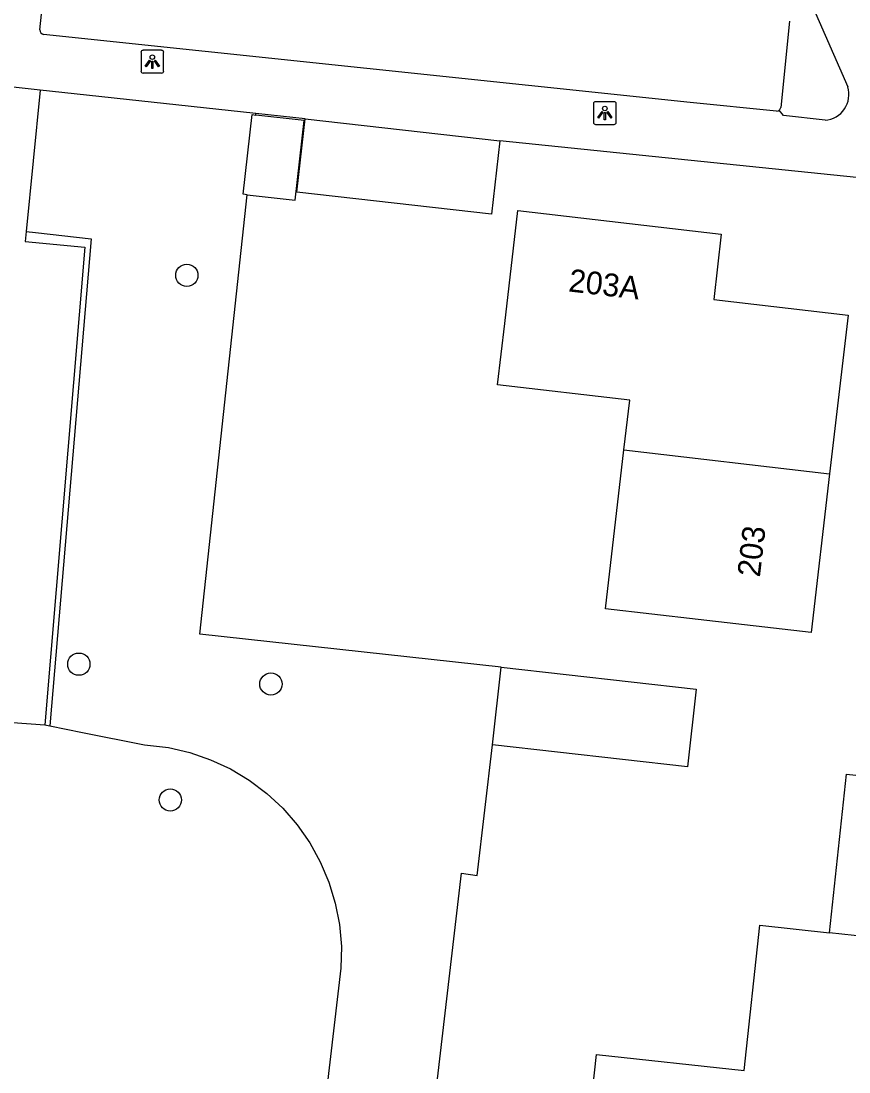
# Model space of a CAD drawing. Extents: x 162026 to 163499, y 387297 to 388169.
# Drawn here: x 162146.24 to 162182.63, y 387700.82 to 387747.01 of the extents above; entities that cross this region are included whole.
import ezdxf

# ---------------------------------------------------------------- set-up
doc = ezdxf.new("R2010")
doc.units = 0
for name, color, linetype in [('IMGEO_Boom', 7, 'Continuous'), ('IMGEO_Groenvoorziening', 7, 'Continuous'), ('IMGEO_Haag', 7, 'Continuous'), ('IMGEO_Lichtpunt', 7, 'Continuous'), ('IMGEO_Pand', 7, 'Continuous'), ('IMGEO_Pand_nummerreeks', 7, 'Continuous'), ('IMGEO_Parkeervlak_open', 7, 'Continuous'), ('IMGEO_Voetpad_open', 7, 'Continuous')]:
    doc.layers.add(name, color=color, linetype=linetype)

msp = doc.modelspace()

# ---------------------------------------------------------------- linework, layer by layer
at = {"layer": 'IMGEO_Boom'}
for centre in [(162153.527, 387735.834), (162148.78, 387718.744), (162157.222, 387717.87), (162152.802, 387712.779)]:
    msp.add_circle(centre, 0.489, dxfattribs=at)
at = {"layer": 'IMGEO_Groenvoorziening'}
for points in [[(162156.558, 387742.875), (162156.565, 387742.938)], [(162167.342, 387718.615), (162154.1, 387720.065), (162156.181, 387739.376)], [(162147.51, 387716.031), (162148.945, 387715.744), (162151.671, 387715.2), (162152.726, 387715.076), (162153.664, 387714.86), (162154.574, 387714.547), (162155.446, 387714.141), (162156.271, 387713.645), (162157.04, 387713.066), (162157.744, 387712.41), (162158.375, 387711.684), (162158.927, 387710.896), (162159.394, 387710.054), (162159.77, 387709.169), (162160.052, 387708.248), (162160.236, 387707.304), (162160.32, 387706.345), (162160.303, 387705.383), (162157.746, 387683.61), (162158.227, 387681.171)], [(162171.154, 387698.087), (162164.333, 387698.759), (162165.595, 387709.554), (162166.286, 387709.462), (162166.956, 387715.2)]]:
    msp.add_lwpolyline(points, dxfattribs=at)
at = {"layer": 'IMGEO_Haag'}
for points in [[(162146.463, 387737.761), (162146.879, 387737.716), (162149.329, 387737.439), (162147.51, 387716.031)], [(162147.281, 387716.083), (162147.51, 387716.031)]]:
    msp.add_lwpolyline(points, dxfattribs=at)
at = {"layer": 'IMGEO_Lichtpunt'}
for p, q in [((162151.513, 387745.624), (162151.513, 387744.817)), ((162151.513, 387745.624), (162151.513, 387744.817)), ((162152.415, 387745.719), (162151.607, 387745.719)), ((162152.415, 387745.719), (162151.607, 387745.719)), ((162152.509, 387744.817), (162152.509, 387745.624)), ((162152.509, 387744.817), (162152.509, 387745.624)), ((162151.607, 387744.723), (162152.415, 387744.723)), ((162151.607, 387744.723), (162152.415, 387744.723)), ((162171.401, 387743.368), (162171.401, 387742.561)), ((162171.401, 387743.368), (162171.401, 387742.561)), ((162172.303, 387743.463), (162171.495, 387743.463)), ((162172.303, 387743.463), (162171.495, 387743.463)), ((162172.397, 387742.561), (162172.397, 387743.368)), ((162172.397, 387742.561), (162172.397, 387743.368)), ((162171.495, 387742.467), (162172.303, 387742.467)), ((162171.495, 387742.467), (162172.303, 387742.467))]:
    msp.add_line(p, q, dxfattribs=at)
for points in [[(162151.887, 387745.288), (162151.926, 387745.26), (162151.738, 387744.998), (162151.7, 387745.025), (162151.887, 387745.288)], [(162151.989, 387745.24), (162152.036, 387745.24), (162152.036, 387744.918), (162151.989, 387744.918), (162151.989, 387745.24)], [(162152.099, 387745.26), (162152.137, 387745.287), (162152.324, 387745.025), (162152.285, 387744.997), (162152.099, 387745.26)], [(162171.775, 387743.032), (162171.814, 387743.004), (162171.626, 387742.742), (162171.588, 387742.769), (162171.775, 387743.032)], [(162171.877, 387742.984), (162171.924, 387742.984), (162171.924, 387742.662), (162171.877, 387742.662), (162171.877, 387742.984)], [(162171.987, 387743.004), (162172.025, 387743.031), (162172.212, 387742.769), (162172.173, 387742.741), (162171.987, 387743.004)]]:
    msp.add_lwpolyline(points, dxfattribs=at)
for centre in [(162152.012, 387745.422), (162171.9, 387743.166)]:
    msp.add_circle(centre, 0.0994, dxfattribs=at)
for centre, start, end in [((162151.607, 387745.624), 90, 180), ((162151.607, 387745.624), 90, 180), ((162152.415, 387745.624), 0, 90), ((162152.415, 387745.624), 0, 90), ((162151.607, 387744.817), 180, 270), ((162151.607, 387744.817), 180, 270), ((162152.415, 387744.817), 270, 0), ((162152.415, 387744.817), 270, 360), ((162171.495, 387743.368), 90, 180), ((162171.495, 387743.368), 90, 180), ((162172.303, 387743.368), 0, 90), ((162172.303, 387743.368), 0, 90), ((162171.495, 387742.561), 180, 270), ((162171.495, 387742.561), 180, 270), ((162172.303, 387742.561), 270, 0), ((162172.303, 387742.561), 270, 360)]:
    msp.add_arc(centre, 0.0946, start, end, dxfattribs=at)
at = {"layer": 'IMGEO_Pand'}
for points in [[(162156.181, 387739.376), (162155.998, 387739.397), (162156.393, 387742.894), (162156.558, 387742.875)], [(162156.181, 387739.376), (162158.288, 387739.138), (162158.683, 387742.635), (162156.558, 387742.875)], [(162167.28, 387741.736), (162166.917, 387738.524), (162158.361, 387739.491), (162158.724, 387742.703)], [(162158.724, 387742.703), (162167.28, 387741.736)], [(162172.739, 387728.157), (162172.993, 387730.346), (162167.185, 387731.02), (162167.498, 387733.719), (162168.074, 387738.685), (162177.018, 387737.647), (162176.684, 387734.77), (162182.588, 387734.085), (162181.779, 387727.109)], [(162181.779, 387727.109), (162180.97, 387720.134), (162176.004, 387720.71), (162171.93, 387721.183), (162172.739, 387728.157)], [(162172.739, 387728.157), (162181.779, 387727.109)], [(162166.956, 387715.2), (162167.342, 387718.615)], [(162167.342, 387718.615), (162175.916, 387717.646), (162175.53, 387714.231), (162166.956, 387715.2)], [(162181.769, 387706.943), (162182.523, 387713.915), (162186.768, 387713.456), (162191.739, 387712.919), (162190.985, 387705.945)], [(162171.154, 387698.087), (162171.533, 387701.59), (162178.016, 387700.889), (162178.707, 387707.274), (162181.769, 387706.943)], [(162190.985, 387705.945), (162181.769, 387706.943)]]:
    msp.add_lwpolyline(points, dxfattribs=at)
at = {"layer": 'IMGEO_Parkeervlak_open'}
msp.add_lwpolyline([(162180.022, 387747.007), (162179.631, 387743.211)], dxfattribs=at)
msp.add_arc((162179.428, 387743.25), 0.206, 310.692, 348.978, dxfattribs=at)
at = {"layer": 'IMGEO_Voetpad_open'}
for points in [[(162147.069, 387746.618), (162147.483, 387750.485)], [(162180.954, 387747.827), (162182.574, 387744.115)], [(162179.451, 387743.049), (162175.649, 387743.433), (162147.225, 387746.416)], [(162147.078, 387743.971), (162144.823, 387744.217)], [(162147.078, 387743.971), (162146.463, 387737.761)], [(162156.565, 387742.938), (162147.497, 387743.925), (162147.078, 387743.971)], [(162181.578, 387742.654), (162179.756, 387742.856), (162179.563, 387743.094)], [(162158.724, 387742.703), (162156.565, 387742.938)], [(162212.606, 387674.544), (162190.357, 387726.536), (162184.532, 387739.974), (162167.28, 387741.736)], [(162146.463, 387737.761), (162146.42, 387737.324), (162149.048, 387737.072), (162147.281, 387716.083)], [(162110.18, 387714.69), (162130.893, 387726.453), (162130.18, 387717.324), (162147.281, 387716.083)]]:
    msp.add_lwpolyline(points, dxfattribs=at)
for centre, radius, start, end in [((162147.279, 387746.619), 0.21, 180.2838, 255.0724), ((162181.504, 387743.774), 1.123, 273.7757, 17.6578), ((162179.441, 387743.236), 0.187, 273.0801, 310.699)]:
    msp.add_arc(centre, radius, start, end, dxfattribs=at)

# ---------------------------------------------------------------- texts
at = {"layer": 'IMGEO_Pand_nummerreeks'}
for s, rotation, p in [('203A', 353.3801, (162170.273, 387735.127)), ('203', 83.3841, (162178.712, 387722.543))]:
    msp.add_text(s, height=1, rotation=rotation, dxfattribs=at).set_placement(p)

doc.saveas('drawing.dxf')
